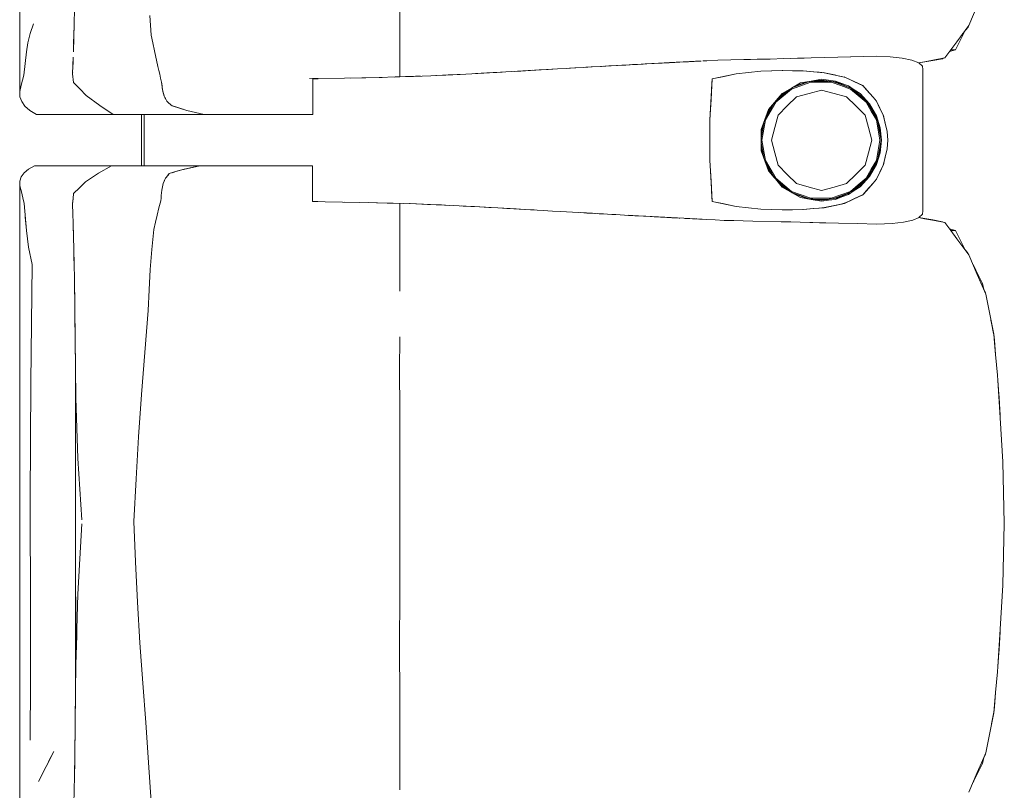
# Model space of a CAD drawing. Header units: millimetres. Extents: x -261 to 187, y -214 to 106.
# Tile 912 of 1056: x -202.328 to -201.556, y 14.721 to 15.326. Entities that reach past the tile are written whole.
import ezdxf

# ---------------------------------------------------------------- set-up
doc = ezdxf.new("R2010")
doc.units = ezdxf.units.MM
doc.header["$LTSCALE"] = 0.005
doc.header["$MEASUREMENT"] = 0
doc.layers.add('IFC-Elemento de mobília-Contorno', color=9, linetype='Continuous', lineweight=5)
doc.layers.add('IFC-Laje-Contorno', color=9, linetype='Continuous', lineweight=5)

msp = doc.modelspace()

# ---------------------------------------------------------------- linework, layer by layer
at = {"layer": 'IFC-Elemento de mobília-Contorno', "lineweight": 5}
for p, q in [((-202.32816, 15.43679), (-202.32808, 15.26916)), ((-202.03031, 15.36476), (-202.0303, 15.32285)), ((-201.58414, 15.32097), (-201.57752, 15.33635)), ((-202.28544, 15.32261), (-202.28526, 15.33352)), ((-202.22615, 15.32882), (-202.22521, 15.3135)), ((-202.31984, 15.31474), (-202.31734, 15.32223)), ((-202.28575, 15.31147), (-202.28544, 15.32261)), ((-202.0303, 15.28077), (-202.0303, 15.32285)), ((-201.59362, 15.30829), (-201.58414, 15.32097)), ((-202.32172, 15.30742), (-202.31984, 15.31474)), ((-202.28589, 15.30612), (-202.28561, 15.31497)), ((-202.28561, 15.31497), (-202.28551, 15.32005)), ((-202.22521, 15.3135), (-202.22388, 15.30734)), ((-201.59125, 15.31146), (-201.58888, 15.31463)), ((-201.58928, 15.31237), (-201.58664, 15.31755)), ((-201.58889, 15.31462), (-201.58888, 15.31463)), ((-201.58679, 15.31725), (-201.58474, 15.31981)), ((-201.58664, 15.31755), (-201.58652, 15.31778)), ((-201.58474, 15.31981), (-201.58436, 15.32067)), ((-202.32289, 15.30031), (-202.32172, 15.30742)), ((-202.28605, 15.30032), (-202.28575, 15.31147)), ((-202.22388, 15.30734), (-202.22255, 15.30117)), ((-201.6031, 15.29562), (-201.59362, 15.30829)), ((-201.60073, 15.29879), (-201.59362, 15.30829)), ((-201.59455, 15.302), (-201.59191, 15.30719)), ((-201.59362, 15.30829), (-201.59125, 15.31146)), ((-201.59191, 15.30719), (-201.58928, 15.31237)), ((-202.32392, 15.29121), (-202.32289, 15.30031)), ((-202.22255, 15.30117), (-202.21988, 15.28884)), ((-201.60073, 15.29879), (-201.59836, 15.30196)), ((-201.59933, 15.30066), (-201.59455, 15.302)), ((-201.59836, 15.30196), (-201.59455, 15.302)), ((-202.32495, 15.28211), (-202.32392, 15.29121)), ((-202.28665, 15.28433), (-202.28635, 15.29233)), ((-202.28644, 15.28958), (-202.28622, 15.29606)), ((-202.28635, 15.29233), (-202.28629, 15.29378)), ((-201.85626, 15.28984), (-201.85294, 15.29003)), ((-201.85294, 15.29003), (-201.84955, 15.29021)), ((-201.85044, 15.29017), (-201.84974, 15.2902)), ((-201.85027, 15.29018), (-201.84974, 15.2902)), ((-201.84974, 15.2902), (-201.8477, 15.29032)), ((-201.84955, 15.29021), (-201.84617, 15.2904)), ((-201.84955, 15.29021), (-201.8477, 15.29032)), ((-201.8477, 15.29032), (-201.84563, 15.29043)), ((-201.84617, 15.2904), (-201.84109, 15.29067)), ((-201.84563, 15.29043), (-201.84398, 15.29051)), ((-201.84109, 15.29067), (-201.82754, 15.29141)), ((-201.84109, 15.29067), (-201.83939, 15.29076)), ((-201.83939, 15.29076), (-201.8377, 15.29086)), ((-201.83787, 15.29085), (-201.83262, 15.29113)), ((-201.8377, 15.29086), (-201.83093, 15.29122)), ((-201.83262, 15.29113), (-201.83093, 15.29122)), ((-201.82754, 15.29141), (-201.82585, 15.2915)), ((-201.82585, 15.2915), (-201.82448, 15.29157)), ((-201.82448, 15.29157), (-201.82037, 15.29179)), ((-201.82448, 15.29157), (-201.82311, 15.29164)), ((-201.82311, 15.29164), (-201.82037, 15.29179)), ((-201.82107, 15.29175), (-201.82075, 15.29177)), ((-201.82105, 15.29176), (-201.82075, 15.29177)), ((-201.82102, 15.29176), (-201.82075, 15.29177)), ((-201.82101, 15.29176), (-201.82075, 15.29177)), ((-201.82075, 15.29177), (-201.8166, 15.29199)), ((-201.82075, 15.29177), (-201.82015, 15.2918)), ((-201.82037, 15.29179), (-201.819, 15.29186)), ((-201.819, 15.29186), (-201.81762, 15.29194)), ((-201.81867, 15.29188), (-201.8166, 15.29199)), ((-201.81867, 15.29188), (-201.81764, 15.29194)), ((-201.81762, 15.29194), (-201.81625, 15.29201)), ((-201.8166, 15.29199), (-201.81453, 15.2921)), ((-201.8166, 15.29199), (-201.81488, 15.29208)), ((-201.81625, 15.29201), (-201.81351, 15.29215)), ((-201.81488, 15.29208), (-201.81351, 15.29215)), ((-201.81453, 15.2921), (-201.81246, 15.29221)), ((-201.81351, 15.29215), (-201.81214, 15.29223)), ((-201.81349, 15.29216), (-201.81246, 15.29221)), ((-201.81246, 15.29221), (-201.81077, 15.2923)), ((-201.81214, 15.29223), (-201.81077, 15.2923)), ((-201.81077, 15.2923), (-201.80803, 15.29245)), ((-201.80803, 15.29245), (-201.80529, 15.29259)), ((-201.80803, 15.29245), (-201.80734, 15.29248)), ((-201.80734, 15.29248), (-201.80665, 15.29251)), ((-201.80529, 15.29259), (-201.8046, 15.29263)), ((-201.8046, 15.29263), (-201.80391, 15.29266)), ((-201.80391, 15.29266), (-201.80301, 15.29271)), ((-201.80301, 15.29271), (-201.80121, 15.2928)), ((-201.80121, 15.2928), (-201.79941, 15.2929)), ((-201.79941, 15.2929), (-201.79761, 15.29298)), ((-201.79851, 15.29294), (-201.79671, 15.29303)), ((-201.79851, 15.29294), (-201.79761, 15.29298)), ((-201.79761, 15.29298), (-201.79671, 15.29303)), ((-201.79671, 15.29303), (-201.79581, 15.29308)), ((-201.79581, 15.29308), (-201.79536, 15.2931)), ((-201.79536, 15.2931), (-201.79401, 15.29317)), ((-201.79536, 15.2931), (-201.79491, 15.29313)), ((-201.79491, 15.29313), (-201.79401, 15.29317)), ((-201.79491, 15.29313), (-201.79446, 15.29315)), ((-201.79446, 15.29315), (-201.79401, 15.29317)), ((-201.79266, 15.29324), (-201.79176, 15.29329)), ((-201.79221, 15.29326), (-201.79131, 15.29331)), ((-201.79221, 15.29326), (-201.79176, 15.29329)), ((-201.79131, 15.29331), (-201.79086, 15.29334)), ((-201.79086, 15.29334), (-201.78997, 15.29338)), ((-201.79042, 15.29336), (-201.78952, 15.2934)), ((-201.79042, 15.29336), (-201.78997, 15.29338)), ((-201.78952, 15.2934), (-201.78089, 15.29385)), ((-201.78089, 15.29385), (-201.77067, 15.29407)), ((-201.77067, 15.29407), (-201.76044, 15.2943)), ((-201.76044, 15.2943), (-201.73999, 15.29475)), ((-201.76044, 15.2943), (-201.7451, 15.29464)), ((-201.76044, 15.2943), (-201.75533, 15.29441)), ((-201.75533, 15.29441), (-201.7451, 15.29464)), ((-201.75533, 15.29441), (-201.75021, 15.29452)), ((-201.75021, 15.29452), (-201.7451, 15.29464)), ((-201.7451, 15.29464), (-201.73999, 15.29475)), ((-201.73999, 15.29475), (-201.72925, 15.29505)), ((-201.72925, 15.29505), (-201.71316, 15.29549)), ((-201.72389, 15.29519), (-201.71316, 15.29549)), ((-201.72389, 15.29519), (-201.71852, 15.29535)), ((-201.71852, 15.29535), (-201.70779, 15.29565)), ((-201.70779, 15.29565), (-201.69706, 15.29594)), ((-201.69706, 15.29594), (-201.68694, 15.29617)), ((-201.68694, 15.29617), (-201.65656, 15.29685)), ((-201.67681, 15.29639), (-201.65656, 15.29685)), ((-201.67681, 15.29639), (-201.66669, 15.29662)), ((-201.66669, 15.29662), (-201.65656, 15.29685)), ((-201.65656, 15.29685), (-201.64575, 15.29649)), ((-201.64575, 15.29649), (-201.63632, 15.29552)), ((-201.63632, 15.29552), (-201.62876, 15.29391)), ((-201.62876, 15.29391), (-201.62343, 15.29174)), ((-201.62343, 15.29173), (-201.6188, 15.29262)), ((-201.62343, 15.29174), (-201.62053, 15.28916)), ((-201.62335, 15.29166), (-201.62033, 15.2922)), ((-201.62033, 15.2922), (-201.60467, 15.29499)), ((-201.62033, 15.2922), (-201.6125, 15.2936)), ((-201.6188, 15.29262), (-201.61095, 15.29412)), ((-201.6125, 15.2936), (-201.60467, 15.29499)), ((-201.61095, 15.29412), (-201.6031, 15.29562)), ((-201.60467, 15.29499), (-201.60437, 15.29538)), ((-201.60467, 15.29499), (-201.60435, 15.29538)), ((-201.60467, 15.29499), (-201.60435, 15.29538)), ((-201.60467, 15.29499), (-201.60435, 15.29538)), ((-202.28666, 15.2831), (-202.28644, 15.28958)), ((-202.28666, 15.2831), (-202.28609, 15.27638)), ((-202.28665, 15.28433), (-202.28663, 15.28405)), ((-202.21988, 15.28884), (-202.21915, 15.2858)), ((-202.21915, 15.2858), (-202.21842, 15.28277)), ((-202.21842, 15.28277), (-202.21768, 15.27974)), ((-202.00589, 15.28165), (-201.99233, 15.28223)), ((-202.00192, 15.28181), (-201.98299, 15.28271)), ((-202.00192, 15.28181), (-201.99409, 15.28219)), ((-201.99409, 15.28219), (-201.983, 15.28271)), ((-201.99233, 15.28223), (-201.97835, 15.28295)), ((-201.97835, 15.28295), (-201.96438, 15.28368)), ((-201.97085, 15.28334), (-201.9621, 15.28383)), ((-201.96438, 15.28368), (-201.9426, 15.28491)), ((-201.9621, 15.28383), (-201.9541, 15.28427)), ((-201.95712, 15.28409), (-201.94986, 15.2845)), ((-201.9541, 15.28427), (-201.94986, 15.2845)), ((-201.9426, 15.28491), (-201.93534, 15.28532)), ((-201.9426, 15.28491), (-201.93787, 15.28518)), ((-201.94013, 15.28505), (-201.91527, 15.28649)), ((-201.93787, 15.28518), (-201.92963, 15.28566)), ((-201.93534, 15.28532), (-201.92817, 15.28574)), ((-201.92963, 15.28566), (-201.92607, 15.28587)), ((-201.92817, 15.28574), (-201.90667, 15.28699)), ((-201.92817, 15.28574), (-201.921, 15.28616)), ((-201.921, 15.28616), (-201.91384, 15.28658)), ((-201.91384, 15.28658), (-201.90667, 15.28699)), ((-201.90667, 15.28699), (-201.89989, 15.28738)), ((-201.89989, 15.28738), (-201.89311, 15.28776)), ((-201.89731, 15.28752), (-201.89234, 15.28781)), ((-201.8965, 15.28757), (-201.8926, 15.28779)), ((-201.89311, 15.28776), (-201.88633, 15.28816)), ((-201.8926, 15.28779), (-201.89241, 15.2878)), ((-201.88633, 15.28816), (-201.87955, 15.28854)), ((-201.88633, 15.28816), (-201.88438, 15.28827)), ((-201.88438, 15.28827), (-201.88027, 15.2885)), ((-201.88027, 15.2885), (-201.87213, 15.28896)), ((-201.87955, 15.28854), (-201.8729, 15.28891)), ((-201.8729, 15.28891), (-201.85626, 15.28984)), ((-201.8729, 15.28891), (-201.86625, 15.28929)), ((-201.87213, 15.28896), (-201.8652, 15.28934)), ((-201.87213, 15.28896), (-201.86957, 15.2891)), ((-201.87213, 15.28896), (-201.87028, 15.28906)), ((-201.86625, 15.28929), (-201.85959, 15.28966)), ((-201.85959, 15.28966), (-201.85626, 15.28984)), ((-201.78528, 15.27907), (-201.76646, 15.28314)), ((-201.77587, 15.2811), (-201.76646, 15.28314)), ((-201.76646, 15.28314), (-201.74716, 15.28519)), ((-201.76646, 15.28314), (-201.75681, 15.28416)), ((-201.75681, 15.28416), (-201.74716, 15.28519)), ((-201.74716, 15.28519), (-201.73007, 15.28574)), ((-201.74716, 15.28519), (-201.73875, 15.28546)), ((-201.73875, 15.28546), (-201.73034, 15.28573)), ((-201.73038, 15.28573), (-201.72228, 15.2856)), ((-201.73034, 15.28573), (-201.73028, 15.28573)), ((-201.73007, 15.28574), (-201.71414, 15.28546)), ((-201.72228, 15.2856), (-201.71422, 15.28546)), ((-201.71422, 15.28546), (-201.70593, 15.28473)), ((-201.71414, 15.28546), (-201.70576, 15.28471)), ((-201.70593, 15.28473), (-201.69764, 15.28399)), ((-201.70576, 15.28471), (-201.70157, 15.28433)), ((-201.70157, 15.28433), (-201.69738, 15.28395)), ((-201.69818, 15.28404), (-201.69738, 15.28395)), ((-201.69764, 15.28399), (-201.68166, 15.2806)), ((-201.69738, 15.28395), (-201.69341, 15.2831)), ((-201.69341, 15.2831), (-201.6894, 15.28224)), ((-201.68944, 15.28225), (-201.68547, 15.2814)), ((-201.62053, 15.28916), (-201.62014, 15.2864)), ((-201.62016, 15.17581), (-201.62014, 15.2864)), ((-202.32703, 15.27425), (-202.32599, 15.27818)), ((-202.32599, 15.27818), (-202.32495, 15.28211)), ((-202.28609, 15.27638), (-202.28104, 15.27125)), ((-202.21768, 15.27974), (-202.21695, 15.2767)), ((-202.21695, 15.2767), (-202.21678, 15.27521)), ((-202.21695, 15.2767), (-202.21628, 15.27073)), ((-202.21678, 15.27521), (-202.21661, 15.27371)), ((-202.21678, 15.27521), (-202.21645, 15.27222)), ((-202.10094, 15.27936), (-202.0735, 15.27977)), ((-202.09849, 15.27916), (-202.09631, 15.27916)), ((-202.09849, 15.26436), (-202.09849, 15.27916)), ((-202.09631, 15.27916), (-202.09432, 15.27916)), ((-202.07362, 15.27976), (-202.05998, 15.28002)), ((-202.06885, 15.27985), (-202.05688, 15.28009)), ((-202.05998, 15.28002), (-202.04645, 15.28028)), ((-202.05688, 15.28009), (-202.04391, 15.28035)), ((-202.04645, 15.28028), (-202.03295, 15.28068)), ((-202.03444, 15.28063), (-202.02568, 15.28092)), ((-202.03379, 15.28065), (-202.03349, 15.28066)), ((-202.03349, 15.28066), (-202.02568, 15.28092)), ((-202.03295, 15.28068), (-202.01946, 15.28108)), ((-202.02568, 15.28092), (-202.01788, 15.28118)), ((-202.01946, 15.28108), (-202.00589, 15.28165)), ((-202.01788, 15.28118), (-202.01411, 15.2813)), ((-201.78714, 15.24709), (-201.78528, 15.27907)), ((-201.78621, 15.26308), (-201.78528, 15.27907)), ((-201.78575, 15.27107), (-201.78528, 15.27907)), ((-201.78528, 15.27907), (-201.77587, 15.2811)), ((-201.72323, 15.27194), (-201.716, 15.27608)), ((-201.72317, 15.27117), (-201.70808, 15.27664)), ((-201.7228, 15.27217), (-201.70924, 15.27709)), ((-201.72115, 15.27313), (-201.71096, 15.2769)), ((-201.716, 15.27608), (-201.7078, 15.27746)), ((-201.71096, 15.2769), (-201.69961, 15.27818)), ((-201.70808, 15.27664), (-201.69206, 15.27664)), ((-201.7078, 15.27746), (-201.69961, 15.27884)), ((-201.70599, 15.27746), (-201.69453, 15.27746)), ((-201.69961, 15.27884), (-201.69417, 15.27816)), ((-201.69961, 15.27818), (-201.68751, 15.27646)), ((-201.69417, 15.27816), (-201.68874, 15.27747)), ((-201.69206, 15.27664), (-201.68452, 15.2739)), ((-201.69026, 15.27685), (-201.68425, 15.27467)), ((-201.68874, 15.27747), (-201.68362, 15.27556)), ((-201.68751, 15.27646), (-201.67626, 15.2717)), ((-201.68547, 15.2814), (-201.6815, 15.28055)), ((-201.68425, 15.27467), (-201.67733, 15.27215)), ((-201.68362, 15.27556), (-201.67849, 15.27365)), ((-201.68196, 15.28066), (-201.6815, 15.28055)), ((-201.68166, 15.2806), (-201.67444, 15.27726)), ((-201.6815, 15.28055), (-201.67785, 15.27884)), ((-201.67785, 15.27884), (-201.67421, 15.27713)), ((-201.67444, 15.27726), (-201.66722, 15.27391)), ((-201.67421, 15.27713), (-201.66693, 15.27371)), ((-202.32808, 15.26916), (-202.32703, 15.27425)), ((-202.32808, 15.26916), (-202.32794, 15.26506)), ((-202.28104, 15.27125), (-202.27599, 15.26612)), ((-202.21661, 15.27371), (-202.21645, 15.27222)), ((-202.21645, 15.27222), (-202.21628, 15.27073)), ((-202.21628, 15.27073), (-202.21594, 15.26947)), ((-202.21628, 15.27073), (-202.2156, 15.26821)), ((-202.21594, 15.26947), (-202.21526, 15.26696)), ((-202.2156, 15.26821), (-202.21492, 15.2657)), ((-202.21526, 15.26696), (-202.21492, 15.2657)), ((-201.78621, 15.26308), (-201.78575, 15.27107)), ((-201.74122, 15.25508), (-201.73047, 15.26781)), ((-201.73548, 15.26087), (-201.72317, 15.27117)), ((-201.73441, 15.26284), (-201.7252, 15.27054)), ((-201.73113, 15.2665), (-201.72266, 15.27227)), ((-201.73047, 15.26781), (-201.72323, 15.27194)), ((-201.71928, 15.26515), (-201.70944, 15.26778)), ((-201.70944, 15.26778), (-201.69961, 15.27042)), ((-201.69961, 15.27042), (-201.68977, 15.26778)), ((-201.68977, 15.26778), (-201.67993, 15.26515)), ((-201.68452, 15.2739), (-201.67699, 15.27117)), ((-201.67849, 15.27365), (-201.67395, 15.27062)), ((-201.67699, 15.27117), (-201.67082, 15.26601)), ((-201.67648, 15.2718), (-201.67031, 15.26663)), ((-201.67626, 15.2717), (-201.66661, 15.26421)), ((-201.67395, 15.27062), (-201.6694, 15.26759)), ((-201.6694, 15.26759), (-201.66196, 15.25963)), ((-201.66758, 15.27408), (-201.66715, 15.27384)), ((-201.66722, 15.27391), (-201.66189, 15.26781)), ((-201.66722, 15.27391), (-201.66456, 15.27086)), ((-201.66693, 15.27371), (-201.66434, 15.2707)), ((-201.66434, 15.2707), (-201.65916, 15.26471)), ((-201.66434, 15.2707), (-201.66175, 15.26771)), ((-201.66189, 15.26781), (-201.65923, 15.26476)), ((-202.32794, 15.26506), (-202.32656, 15.26134)), ((-202.32656, 15.26134), (-202.32407, 15.25778)), ((-202.27599, 15.26612), (-202.26545, 15.25827)), ((-202.21492, 15.2657), (-202.21443, 15.26467)), ((-202.21443, 15.26467), (-202.21394, 15.26365)), ((-202.21443, 15.26467), (-202.21345, 15.26262)), ((-202.21345, 15.26262), (-202.21296, 15.26159)), ((-202.21296, 15.26159), (-202.21185, 15.26069)), ((-202.21185, 15.26069), (-202.20964, 15.2589)), ((-202.09849, 15.25111), (-202.09849, 15.26436)), ((-201.78667, 15.25508), (-201.78621, 15.26308)), ((-201.74366, 15.2484), (-201.73692, 15.26004)), ((-201.74355, 15.24694), (-201.73548, 15.26087)), ((-201.73875, 15.25799), (-201.73113, 15.2665)), ((-201.72648, 15.25795), (-201.71928, 15.26515)), ((-201.67993, 15.26515), (-201.67273, 15.25795)), ((-201.67082, 15.26601), (-201.66467, 15.26085)), ((-201.67031, 15.26663), (-201.66521, 15.26236)), ((-201.66661, 15.26421), (-201.65922, 15.25448)), ((-201.66467, 15.26085), (-201.66064, 15.25389)), ((-201.66269, 15.25905), (-201.65994, 15.2543)), ((-201.66196, 15.25963), (-201.65656, 15.25023)), ((-201.65923, 15.26476), (-201.65656, 15.2617)), ((-201.65916, 15.26471), (-201.65656, 15.2617)), ((-201.65656, 15.2617), (-201.65521, 15.25888)), ((-201.65656, 15.2617), (-201.65526, 15.25901)), ((-201.65526, 15.25901), (-201.65396, 15.25632)), ((-202.32407, 15.25778), (-202.32024, 15.25439)), ((-202.32024, 15.25439), (-202.31758, 15.25275)), ((-202.31758, 15.25275), (-202.31492, 15.25111)), ((-202.26545, 15.25827), (-202.25495, 15.25111)), ((-202.20964, 15.2589), (-202.20853, 15.258)), ((-202.20853, 15.258), (-202.19713, 15.25448)), ((-202.20853, 15.258), (-202.20568, 15.25712)), ((-202.20568, 15.25712), (-202.19713, 15.25448)), ((-202.20283, 15.25624), (-202.19713, 15.25448)), ((-202.20283, 15.25624), (-202.19998, 15.25536)), ((-202.19713, 15.25448), (-202.19375, 15.25364)), ((-202.19375, 15.25364), (-202.18361, 15.25111)), ((-202.19375, 15.25364), (-202.18699, 15.25195)), ((-202.18699, 15.25195), (-202.18361, 15.25111)), ((-201.78714, 15.24709), (-201.78667, 15.25508)), ((-201.74694, 15.23941), (-201.74122, 15.25508)), ((-201.74329, 15.24939), (-201.73873, 15.25803)), ((-201.73368, 15.25075), (-201.72648, 15.25795)), ((-201.67273, 15.25795), (-201.66553, 15.25075)), ((-201.66064, 15.25389), (-201.65661, 15.24693)), ((-201.65994, 15.2543), (-201.65718, 15.24952)), ((-201.65922, 15.25448), (-201.65457, 15.24319)), ((-201.65521, 15.25888), (-201.65386, 15.25605)), ((-201.65396, 15.25632), (-201.65265, 15.25363)), ((-201.65386, 15.25605), (-201.65251, 15.25323)), ((-201.65265, 15.25363), (-201.65135, 15.25094)), ((-201.65251, 15.25323), (-201.65116, 15.25041)), ((-202.31492, 15.25111), (-202.25495, 15.25111)), ((-202.25495, 15.25111), (-202.21367, 15.25111)), ((-202.23072, 15.21104), (-202.23072, 15.25111)), ((-202.21367, 15.25111), (-202.18361, 15.25111)), ((-202.18361, 15.25111), (-202.18163, 15.25111)), ((-202.18163, 15.25111), (-202.17968, 15.25111)), ((-202.17968, 15.25111), (-202.17774, 15.25111)), ((-202.17774, 15.25111), (-202.17582, 15.25111)), ((-202.17582, 15.25111), (-202.17391, 15.25111)), ((-202.17391, 15.25111), (-202.17199, 15.25111)), ((-202.17199, 15.25111), (-202.17006, 15.25111)), ((-202.17006, 15.25111), (-202.1681, 15.25111)), ((-202.1681, 15.25111), (-202.16613, 15.25111)), ((-202.16613, 15.25111), (-202.16412, 15.25111)), ((-202.16412, 15.25111), (-202.16206, 15.25111)), ((-202.16206, 15.25111), (-202.15995, 15.25111)), ((-202.15995, 15.25111), (-202.15779, 15.25111)), ((-202.15779, 15.25111), (-202.15561, 15.25111)), ((-202.15561, 15.25111), (-202.15341, 15.25111)), ((-202.15341, 15.25111), (-202.15123, 15.25111)), ((-202.15123, 15.25111), (-202.14907, 15.25111)), ((-202.14907, 15.25111), (-202.14697, 15.25111)), ((-202.14697, 15.25111), (-202.14494, 15.25111)), ((-202.14494, 15.25111), (-202.143, 15.25111)), ((-202.143, 15.25111), (-202.14117, 15.25111)), ((-202.14117, 15.25111), (-202.13944, 15.25111)), ((-202.13944, 15.25111), (-202.13778, 15.25111)), ((-202.13778, 15.25111), (-202.13615, 15.25111)), ((-202.13615, 15.25111), (-202.13453, 15.25111)), ((-202.13453, 15.25111), (-202.13288, 15.25111)), ((-202.13288, 15.25111), (-202.13116, 15.25111)), ((-202.13116, 15.25111), (-202.12935, 15.25111)), ((-202.12935, 15.25111), (-202.1274, 15.25111)), ((-202.1274, 15.25111), (-202.12533, 15.25111)), ((-202.12533, 15.25111), (-202.12315, 15.25111)), ((-202.12315, 15.25111), (-202.12086, 15.25111)), ((-202.12086, 15.25111), (-202.11848, 15.25111)), ((-202.11848, 15.25111), (-202.11603, 15.25111)), ((-202.11603, 15.25111), (-202.11352, 15.25111)), ((-202.11352, 15.25111), (-202.11096, 15.25111)), ((-202.11096, 15.25111), (-202.10838, 15.25111)), ((-202.10838, 15.25111), (-202.1058, 15.25111)), ((-202.1058, 15.25111), (-202.10327, 15.25111)), ((-202.10327, 15.25111), (-202.10082, 15.25111)), ((-202.10082, 15.25111), (-202.09849, 15.25111)), ((-201.78714, 15.23107), (-201.78714, 15.24709)), ((-201.74685, 15.23303), (-201.74457, 15.24589)), ((-201.74685, 15.23679), (-201.74462, 15.24576)), ((-201.74635, 15.23107), (-201.74355, 15.24694)), ((-201.73632, 15.24091), (-201.73368, 15.25075)), ((-201.66553, 15.25075), (-201.66289, 15.24091)), ((-201.65661, 15.24693), (-201.65521, 15.239)), ((-201.65656, 15.25023), (-201.65363, 15.24086)), ((-201.65555, 15.24557), (-201.65442, 15.23915)), ((-201.65135, 15.25094), (-201.64818, 15.23796)), ((-201.65116, 15.25041), (-201.64967, 15.24418)), ((-201.64993, 15.24513), (-201.64967, 15.24418)), ((-201.64976, 15.24445), (-201.64975, 15.2444)), ((-201.64976, 15.24445), (-201.64897, 15.24121)), ((-201.64972, 15.24438), (-201.64924, 15.24236)), ((-201.64967, 15.24418), (-201.64818, 15.23796)), ((-201.78714, 15.22307), (-201.78714, 15.23908)), ((-201.74694, 15.23941), (-201.74694, 15.22273)), ((-201.74685, 15.22536), (-201.74685, 15.23679)), ((-201.73896, 15.23107), (-201.73632, 15.24091)), ((-201.66289, 15.24091), (-201.66026, 15.23107)), ((-201.65521, 15.239), (-201.65381, 15.23107)), ((-201.65457, 15.24319), (-201.65299, 15.23107)), ((-201.65442, 15.23915), (-201.65299, 15.23107)), ((-201.65363, 15.24086), (-201.65264, 15.23106)), ((-201.64924, 15.24236), (-201.64818, 15.23796)), ((-201.64897, 15.24121), (-201.64818, 15.23796)), ((-201.64818, 15.23796), (-201.64761, 15.23106)), ((-201.78714, 15.21506), (-201.78714, 15.23107)), ((-201.74685, 15.22912), (-201.74457, 15.21624)), ((-201.74635, 15.23107), (-201.74355, 15.21521)), ((-201.73896, 15.23107), (-201.73632, 15.22124)), ((-201.66289, 15.22124), (-201.66026, 15.23107)), ((-201.65521, 15.22314), (-201.65381, 15.23107)), ((-201.65457, 15.21896), (-201.65299, 15.23107)), ((-201.65404, 15.2251), (-201.65299, 15.23107)), ((-201.65363, 15.22127), (-201.65264, 15.23106)), ((-201.64818, 15.22419), (-201.64761, 15.23106)), ((-201.74694, 15.22273), (-201.74122, 15.20706)), ((-201.74685, 15.22536), (-201.74462, 15.21637)), ((-201.73632, 15.22124), (-201.73368, 15.2114)), ((-201.66553, 15.2114), (-201.66289, 15.22124)), ((-201.65661, 15.21521), (-201.65521, 15.22314)), ((-201.65656, 15.21192), (-201.65363, 15.22127)), ((-201.65555, 15.21657), (-201.65404, 15.2251)), ((-201.65135, 15.21121), (-201.64818, 15.22419)), ((-201.64976, 15.2177), (-201.64897, 15.22094)), ((-201.64967, 15.21796), (-201.64818, 15.22419)), ((-201.64924, 15.21979), (-201.64818, 15.22419)), ((-201.64897, 15.22094), (-201.64818, 15.22419)), ((-201.78714, 15.21506), (-201.78667, 15.20706)), ((-201.74366, 15.21376), (-201.73692, 15.20211)), ((-201.74355, 15.21521), (-201.73548, 15.20128)), ((-201.74329, 15.21275), (-201.73875, 15.20416)), ((-201.66064, 15.20826), (-201.65661, 15.21521)), ((-201.65922, 15.20766), (-201.65457, 15.21896)), ((-201.65116, 15.21174), (-201.64967, 15.21796)), ((-201.64993, 15.21701), (-201.64967, 15.21796)), ((-201.64976, 15.2177), (-201.64975, 15.21774)), ((-201.64972, 15.21778), (-201.64924, 15.21979)), ((-202.32693, 15.20234), (-202.32474, 15.20538)), ((-202.32474, 15.20538), (-202.32134, 15.20825)), ((-202.32134, 15.20825), (-202.31648, 15.21104)), ((-202.31648, 15.21104), (-202.25622, 15.21104)), ((-202.27648, 15.19843), (-202.26633, 15.2051)), ((-202.26633, 15.2051), (-202.25622, 15.21104)), ((-202.25622, 15.21104), (-202.18707, 15.21104)), ((-202.24097, 15.21104), (-202.23072, 15.21104)), ((-202.21088, 15.20486), (-202.2021, 15.2077)), ((-202.21088, 15.20486), (-202.2043, 15.20699)), ((-202.20868, 15.20557), (-202.2043, 15.20699)), ((-202.2043, 15.20699), (-202.2021, 15.2077)), ((-202.2021, 15.2077), (-202.18707, 15.21104)), ((-202.2021, 15.2077), (-202.19459, 15.20937)), ((-202.2021, 15.2077), (-202.19835, 15.20854)), ((-202.19459, 15.20937), (-202.18707, 15.21104)), ((-202.19459, 15.20937), (-202.19083, 15.2102)), ((-202.19083, 15.2102), (-202.18707, 15.21104)), ((-202.18876, 15.21104), (-202.18576, 15.21104)), ((-202.18707, 15.21104), (-202.1851, 15.21104)), ((-202.18576, 15.21104), (-202.18294, 15.21104)), ((-202.1851, 15.21104), (-202.18312, 15.21104)), ((-202.18312, 15.21104), (-202.18116, 15.21104)), ((-202.18116, 15.21104), (-202.17923, 15.21104)), ((-202.17923, 15.21104), (-202.17731, 15.21104)), ((-202.17731, 15.21104), (-202.1754, 15.21104)), ((-202.1754, 15.21104), (-202.1735, 15.21104)), ((-202.1735, 15.21104), (-202.17159, 15.21104)), ((-202.17159, 15.21104), (-202.16967, 15.21104)), ((-202.16967, 15.21104), (-202.16773, 15.21104)), ((-202.16773, 15.21104), (-202.16576, 15.21104)), ((-202.16576, 15.21104), (-202.16376, 15.21104)), ((-202.16376, 15.21104), (-202.16171, 15.21104)), ((-202.16171, 15.21104), (-202.15961, 15.21104)), ((-202.15961, 15.21104), (-202.15746, 15.21104)), ((-202.15746, 15.21104), (-202.15529, 15.21104)), ((-202.15529, 15.21104), (-202.15311, 15.21104)), ((-202.15311, 15.21104), (-202.15094, 15.21104)), ((-202.15094, 15.21104), (-202.14881, 15.21104)), ((-202.14881, 15.21104), (-202.14673, 15.21104)), ((-202.14673, 15.21104), (-202.14472, 15.21104)), ((-202.14472, 15.21104), (-202.14281, 15.21104)), ((-202.14281, 15.21104), (-202.141, 15.21104)), ((-202.141, 15.21104), (-202.13929, 15.21104)), ((-202.13929, 15.21104), (-202.13764, 15.21104)), ((-202.13764, 15.21104), (-202.13603, 15.21104)), ((-202.13603, 15.21104), (-202.13442, 15.21104)), ((-202.13442, 15.21104), (-202.13278, 15.21104)), ((-202.13278, 15.21104), (-202.13107, 15.21104)), ((-202.13107, 15.21104), (-202.12926, 15.21104)), ((-202.12926, 15.21104), (-202.12733, 15.21104)), ((-202.12733, 15.21104), (-202.12527, 15.21104)), ((-202.12527, 15.21104), (-202.1231, 15.21104)), ((-202.1231, 15.21104), (-202.12082, 15.21104)), ((-202.12082, 15.21104), (-202.11846, 15.21104)), ((-202.11846, 15.21104), (-202.11603, 15.21104)), ((-202.11603, 15.21104), (-202.11354, 15.21104)), ((-202.11354, 15.21104), (-202.111, 15.21104)), ((-202.111, 15.21104), (-202.10844, 15.21104)), ((-202.10844, 15.21104), (-202.10588, 15.21104)), ((-202.10588, 15.21104), (-202.10336, 15.21104)), ((-202.10336, 15.21104), (-202.10092, 15.21104)), ((-202.10092, 15.21104), (-202.0986, 15.21104)), ((-202.0986, 15.19778), (-202.0986, 15.21104)), ((-201.78667, 15.20706), (-201.78621, 15.19906)), ((-201.78667, 15.20706), (-201.78528, 15.18308)), ((-201.74122, 15.20706), (-201.73583, 15.20069)), ((-201.73368, 15.2114), (-201.72648, 15.2042)), ((-201.67273, 15.2042), (-201.66553, 15.2114)), ((-201.66661, 15.19794), (-201.65922, 15.20766)), ((-201.66467, 15.2013), (-201.66064, 15.20826)), ((-201.6627, 15.20309), (-201.65994, 15.20785)), ((-201.66196, 15.20252), (-201.65656, 15.21192)), ((-201.65994, 15.20785), (-201.65717, 15.21264)), ((-201.65656, 15.20044), (-201.65386, 15.20609)), ((-201.65526, 15.20313), (-201.65396, 15.20583)), ((-201.65521, 15.20327), (-201.65386, 15.20609)), ((-201.65396, 15.20583), (-201.65265, 15.20852)), ((-201.65386, 15.20609), (-201.65251, 15.20892)), ((-201.65265, 15.20852), (-201.65135, 15.21121)), ((-201.65251, 15.20892), (-201.65116, 15.21174)), ((-202.32818, 15.04558), (-202.32807, 15.19902)), ((-202.32807, 15.19902), (-202.32693, 15.20234)), ((-202.32807, 15.19902), (-202.32799, 15.19532)), ((-202.28129, 15.19381), (-202.27648, 15.19843)), ((-202.21561, 15.19723), (-202.21431, 15.2003)), ((-202.21561, 15.19723), (-202.21474, 15.19927)), ((-202.21561, 15.19723), (-202.21517, 15.19825)), ((-202.21517, 15.19825), (-202.21474, 15.19927)), ((-202.21431, 15.2003), (-202.21387, 15.20132)), ((-202.21387, 15.20132), (-202.21312, 15.20221)), ((-202.21312, 15.20221), (-202.21088, 15.20486)), ((-202.21312, 15.20221), (-202.21238, 15.20309)), ((-202.21238, 15.20309), (-202.21088, 15.20486)), ((-202.21238, 15.20309), (-202.21163, 15.20398)), ((-202.21163, 15.20398), (-202.21088, 15.20486)), ((-202.0986, 15.18298), (-202.0986, 15.19778)), ((-201.78621, 15.19906), (-201.78575, 15.19107)), ((-201.78621, 15.19906), (-201.78528, 15.18308)), ((-201.73875, 15.20416), (-201.73113, 15.19565)), ((-201.73583, 15.20069), (-201.73046, 15.19432)), ((-201.73548, 15.20128), (-201.72317, 15.19097)), ((-201.73441, 15.1993), (-201.7252, 15.19161)), ((-201.72648, 15.2042), (-201.71928, 15.197)), ((-201.67993, 15.197), (-201.67273, 15.2042)), ((-201.67626, 15.19044), (-201.66661, 15.19794)), ((-201.67082, 15.19614), (-201.66467, 15.2013)), ((-201.67031, 15.19551), (-201.66521, 15.19978)), ((-201.6694, 15.19455), (-201.66196, 15.20252)), ((-201.66456, 15.19129), (-201.65923, 15.19739)), ((-201.66434, 15.19144), (-201.65916, 15.19744)), ((-201.66175, 15.19444), (-201.65916, 15.19744)), ((-201.65923, 15.19739), (-201.65656, 15.20044)), ((-201.65916, 15.19744), (-201.65656, 15.20044)), ((-201.65656, 15.20044), (-201.65521, 15.20327)), ((-201.65656, 15.20044), (-201.65526, 15.20313)), ((-202.32799, 15.19532), (-202.32678, 15.19046)), ((-202.32678, 15.19046), (-202.32572, 15.18589)), ((-202.28609, 15.18918), (-202.28129, 15.19381)), ((-202.21715, 15.18771), (-202.21693, 15.18982)), ((-202.21693, 15.18982), (-202.21671, 15.19192)), ((-202.21671, 15.19192), (-202.21616, 15.19458)), ((-202.21671, 15.19192), (-202.21643, 15.19325)), ((-202.21643, 15.19325), (-202.21616, 15.19458)), ((-202.21616, 15.19458), (-202.21561, 15.19723)), ((-201.78575, 15.19107), (-201.78528, 15.18308)), ((-201.73113, 15.19565), (-201.72263, 15.18985)), ((-201.73046, 15.19432), (-201.71599, 15.18607)), ((-201.72317, 15.19097), (-201.70808, 15.1855)), ((-201.72289, 15.19), (-201.70924, 15.18505)), ((-201.71928, 15.197), (-201.70944, 15.19436)), ((-201.70944, 15.19436), (-201.69961, 15.19173)), ((-201.69961, 15.19173), (-201.68977, 15.19436)), ((-201.68977, 15.19436), (-201.67993, 15.197)), ((-201.68751, 15.18568), (-201.67626, 15.19044)), ((-201.68452, 15.18824), (-201.67699, 15.19098)), ((-201.68425, 15.18748), (-201.6774, 15.18996)), ((-201.67849, 15.18849), (-201.67395, 15.19152)), ((-201.67699, 15.19098), (-201.67082, 15.19614)), ((-201.67646, 15.19036), (-201.67031, 15.19551)), ((-201.67395, 15.19152), (-201.6694, 15.19455)), ((-201.66722, 15.18823), (-201.66456, 15.19129)), ((-201.66693, 15.18844), (-201.66434, 15.19144)), ((-201.66434, 15.19144), (-201.66175, 15.19444)), ((-202.32572, 15.18589), (-202.32465, 15.18132)), ((-202.28666, 15.18136), (-202.28637, 15.18527)), ((-202.28665, 15.1812), (-202.28637, 15.18519)), ((-202.28637, 15.18527), (-202.28609, 15.18918)), ((-202.28637, 15.18519), (-202.28609, 15.18918)), ((-202.21898, 15.17792), (-202.21759, 15.18351)), ((-202.21759, 15.18351), (-202.21737, 15.18562)), ((-202.21737, 15.18562), (-202.21715, 15.18771)), ((-202.0986, 15.18298), (-202.09641, 15.18298)), ((-202.0986, 15.18293), (-202.08882, 15.18278)), ((-202.09641, 15.18298), (-202.09442, 15.18298)), ((-202.08882, 15.18278), (-202.07523, 15.18259)), ((-202.07523, 15.18259), (-202.0619, 15.18234)), ((-202.07341, 15.18253), (-202.0619, 15.18234)), ((-202.0619, 15.18234), (-202.04858, 15.18209)), ((-202.05496, 15.18221), (-202.04017, 15.18182)), ((-202.04858, 15.18209), (-202.0353, 15.18171)), ((-201.78528, 15.18308), (-201.76651, 15.17902)), ((-201.78528, 15.18308), (-201.7759, 15.18105)), ((-201.72116, 15.18902), (-201.71096, 15.18524)), ((-201.71599, 15.18607), (-201.70777, 15.18469)), ((-201.71096, 15.18524), (-201.69961, 15.18397)), ((-201.70808, 15.1855), (-201.69206, 15.1855)), ((-201.7078, 15.18469), (-201.69961, 15.18331)), ((-201.70598, 15.18469), (-201.69456, 15.18469)), ((-201.69961, 15.18397), (-201.68751, 15.18568)), ((-201.69961, 15.18331), (-201.69417, 15.18399)), ((-201.69417, 15.18399), (-201.68874, 15.18468)), ((-201.69206, 15.1855), (-201.68452, 15.18824)), ((-201.69024, 15.1853), (-201.68425, 15.18748)), ((-201.68874, 15.18468), (-201.68362, 15.18658)), ((-201.68362, 15.18658), (-201.67849, 15.18849)), ((-201.68166, 15.18155), (-201.67444, 15.18489)), ((-201.6815, 15.1816), (-201.67785, 15.18331)), ((-201.67794, 15.18327), (-201.67421, 15.18502)), ((-201.67444, 15.18489), (-201.66722, 15.18823)), ((-201.67421, 15.18502), (-201.66693, 15.18844)), ((-201.66758, 15.18807), (-201.66715, 15.18831)), ((-202.32465, 15.18132), (-202.32289, 15.16037)), ((-202.28665, 15.1812), (-202.28642, 15.17317)), ((-202.22037, 15.17233), (-202.21898, 15.17792)), ((-202.04017, 15.18182), (-202.02756, 15.18148)), ((-202.0353, 15.18171), (-202.02203, 15.18133)), ((-202.0303, 15.18157), (-202.0303, 15.14872)), ((-202.02255, 15.18134), (-202.00612, 15.18064)), ((-202.02203, 15.18133), (-202.00862, 15.18077)), ((-202.00862, 15.18077), (-201.99522, 15.18021)), ((-202.00612, 15.18064), (-201.99757, 15.18027)), ((-201.99757, 15.18027), (-201.99116, 15.18)), ((-201.99522, 15.18021), (-201.98833, 15.17986)), ((-201.98833, 15.17986), (-201.97455, 15.17915)), ((-201.9816, 15.17952), (-201.97455, 15.17915)), ((-201.98046, 15.17945), (-201.98035, 15.17945)), ((-201.98035, 15.17945), (-201.97169, 15.17898)), ((-201.97455, 15.17915), (-201.96766, 15.1788)), ((-201.97169, 15.17898), (-201.96302, 15.17852)), ((-201.96766, 15.1788), (-201.96052, 15.17839)), ((-201.96302, 15.17852), (-201.95861, 15.17828)), ((-201.96052, 15.17839), (-201.95338, 15.17799)), ((-201.95338, 15.17799), (-201.9391, 15.17719)), ((-201.95338, 15.17799), (-201.94624, 15.17759)), ((-201.94624, 15.17759), (-201.9391, 15.17719)), ((-201.94497, 15.17751), (-201.9367, 15.17704)), ((-201.9391, 15.17719), (-201.93199, 15.17677)), ((-201.9367, 15.17704), (-201.92787, 15.17653)), ((-201.93199, 15.17677), (-201.91775, 15.17594)), ((-201.93199, 15.17677), (-201.92487, 15.17636)), ((-201.92787, 15.17653), (-201.9266, 15.17646)), ((-201.91775, 15.17594), (-201.91063, 15.17553)), ((-201.91063, 15.17553), (-201.90391, 15.17515)), ((-201.90391, 15.17515), (-201.89047, 15.17437)), ((-201.89047, 15.17437), (-201.88375, 15.17399)), ((-201.88845, 15.17426), (-201.88359, 15.17398)), ((-201.7759, 15.18105), (-201.76651, 15.17902)), ((-201.76651, 15.17902), (-201.74716, 15.17696)), ((-201.76651, 15.17902), (-201.75684, 15.17799)), ((-201.75684, 15.17799), (-201.74716, 15.17696)), ((-201.74716, 15.17696), (-201.73007, 15.17641)), ((-201.74716, 15.17696), (-201.73027, 15.17641)), ((-201.73038, 15.17641), (-201.72228, 15.17655)), ((-201.73034, 15.17641), (-201.73028, 15.17641)), ((-201.73007, 15.17641), (-201.71414, 15.17668)), ((-201.72228, 15.17655), (-201.71422, 15.17668)), ((-201.71422, 15.17668), (-201.70593, 15.17742)), ((-201.71414, 15.17668), (-201.70576, 15.17744)), ((-201.70593, 15.17742), (-201.69764, 15.17816)), ((-201.70576, 15.17744), (-201.70157, 15.17782)), ((-201.70157, 15.17782), (-201.69738, 15.17819)), ((-201.69794, 15.17813), (-201.69759, 15.17817)), ((-201.69764, 15.17816), (-201.68166, 15.18155)), ((-201.69738, 15.17819), (-201.69341, 15.17905)), ((-201.69341, 15.17905), (-201.6894, 15.1799)), ((-201.68944, 15.1799), (-201.68547, 15.18075)), ((-201.68547, 15.18075), (-201.6815, 15.1816)), ((-201.68196, 15.18149), (-201.6815, 15.1816)), ((-201.62046, 15.17312), (-201.62016, 15.17581)), ((-202.32377, 15.17084), (-202.32289, 15.16037)), ((-202.28643, 15.17356), (-202.28621, 15.16576)), ((-202.2863, 15.16891), (-202.28619, 15.16513)), ((-202.2863, 15.16891), (-202.28619, 15.16513)), ((-202.22314, 15.16115), (-202.22175, 15.16674)), ((-202.22175, 15.16674), (-202.22037, 15.17233)), ((-201.88423, 15.17402), (-201.88359, 15.17398)), ((-201.88375, 15.17399), (-201.88047, 15.17381)), ((-201.88359, 15.17398), (-201.87798, 15.17366)), ((-201.88359, 15.17398), (-201.87932, 15.17374)), ((-201.88359, 15.17398), (-201.87937, 15.17374)), ((-201.88047, 15.17381), (-201.87719, 15.17362)), ((-201.88047, 15.17381), (-201.87923, 15.17374)), ((-201.87719, 15.17362), (-201.87392, 15.17344)), ((-201.87543, 15.17352), (-201.87321, 15.1734)), ((-201.87392, 15.17344), (-201.87064, 15.17325)), ((-201.87392, 15.17344), (-201.86737, 15.17307)), ((-201.87064, 15.17325), (-201.86737, 15.17307)), ((-201.86737, 15.17307), (-201.86409, 15.17289)), ((-201.86409, 15.17289), (-201.86082, 15.1727)), ((-201.86082, 15.1727), (-201.85754, 15.17252)), ((-201.85754, 15.17252), (-201.85418, 15.17233)), ((-201.85418, 15.17233), (-201.83909, 15.17151)), ((-201.85129, 15.17218), (-201.84826, 15.17201)), ((-201.85083, 15.17215), (-201.84747, 15.17197)), ((-201.85019, 15.17211), (-201.84826, 15.17201)), ((-201.84826, 15.17201), (-201.84602, 15.17189)), ((-201.84747, 15.17197), (-201.84412, 15.17179)), ((-201.84602, 15.17189), (-201.84378, 15.17177)), ((-201.84378, 15.17177), (-201.84314, 15.17173)), ((-201.83909, 15.17151), (-201.83741, 15.17142)), ((-201.83741, 15.17142), (-201.8307, 15.17106)), ((-201.83405, 15.17124), (-201.8307, 15.17106)), ((-201.83405, 15.17124), (-201.83238, 15.17115)), ((-201.83238, 15.17115), (-201.8307, 15.17106)), ((-201.8307, 15.17106), (-201.82905, 15.17097)), ((-201.82905, 15.17097), (-201.8274, 15.17088)), ((-201.8274, 15.17088), (-201.82575, 15.17079)), ((-201.8274, 15.17088), (-201.80761, 15.16983)), ((-201.8274, 15.17088), (-201.81421, 15.17018)), ((-201.82575, 15.17079), (-201.8208, 15.17053)), ((-201.82575, 15.17079), (-201.8241, 15.1707)), ((-201.8241, 15.1707), (-201.8208, 15.17053)), ((-201.8209, 15.17053), (-201.81582, 15.17026)), ((-201.8208, 15.17053), (-201.81915, 15.17044)), ((-201.81915, 15.17044), (-201.81421, 15.17018)), ((-201.81816, 15.17039), (-201.81694, 15.17032)), ((-201.8175, 15.17036), (-201.81585, 15.17027)), ((-201.81694, 15.17032), (-201.8147, 15.17021)), ((-201.81683, 15.17032), (-201.81582, 15.17026)), ((-201.81585, 15.17027), (-201.81421, 15.17018)), ((-201.81482, 15.17021), (-201.81359, 15.17014)), ((-201.81421, 15.17018), (-201.81255, 15.17009)), ((-201.81359, 15.17014), (-201.81247, 15.17008)), ((-201.81255, 15.17009), (-201.81091, 15.17001)), ((-201.81126, 15.17002), (-201.81061, 15.16999)), ((-201.80761, 15.16983), (-201.80678, 15.16979)), ((-201.80678, 15.16979), (-201.80513, 15.1697)), ((-201.80513, 15.1697), (-201.80431, 15.16966)), ((-201.80431, 15.16966), (-201.80292, 15.16958)), ((-201.80292, 15.16958), (-201.80084, 15.16948)), ((-201.80084, 15.16948), (-201.80015, 15.16944)), ((-201.80084, 15.16948), (-201.79945, 15.16941)), ((-201.80084, 15.16948), (-201.79529, 15.16919)), ((-201.80015, 15.16944), (-201.79876, 15.16937)), ((-201.79807, 15.16934), (-201.79599, 15.16923)), ((-201.79807, 15.16934), (-201.79737, 15.1693)), ((-201.79737, 15.1693), (-201.79599, 15.16923)), ((-201.79529, 15.16919), (-201.79321, 15.16909)), ((-201.79321, 15.16909), (-201.79013, 15.16893)), ((-201.79013, 15.16893), (-201.78304, 15.16857)), ((-201.78304, 15.16857), (-201.77595, 15.16821)), ((-201.77595, 15.16821), (-201.76849, 15.16802)), ((-201.76849, 15.16802), (-201.76103, 15.16784)), ((-201.76103, 15.16784), (-201.75356, 15.16766)), ((-201.75356, 15.16766), (-201.73117, 15.16712)), ((-201.73117, 15.16712), (-201.72371, 15.16694)), ((-201.72371, 15.16694), (-201.71625, 15.16676)), ((-201.71625, 15.16676), (-201.68641, 15.16603)), ((-201.70879, 15.16658), (-201.70133, 15.16639)), ((-201.70879, 15.16658), (-201.68641, 15.16603)), ((-201.70133, 15.16639), (-201.68641, 15.16603)), ((-201.64433, 15.16575), (-201.63533, 15.16679)), ((-201.63533, 15.16679), (-201.62817, 15.16842)), ((-201.62817, 15.16842), (-201.62315, 15.17058)), ((-201.6235, 15.17043), (-201.6188, 15.16953)), ((-201.62336, 15.17049), (-201.62033, 15.16995)), ((-201.62327, 15.17048), (-201.62046, 15.17312)), ((-201.62327, 15.17048), (-201.60467, 15.16716)), ((-201.62033, 15.16995), (-201.6125, 15.16855)), ((-201.6188, 15.16953), (-201.61095, 15.16803)), ((-201.6125, 15.16855), (-201.60467, 15.16716)), ((-201.61095, 15.16803), (-201.6031, 15.16653)), ((-201.60467, 15.16716), (-201.60437, 15.16677)), ((-201.60467, 15.16716), (-201.60435, 15.16677)), ((-201.60467, 15.16716), (-201.60435, 15.16677)), ((-201.6031, 15.16653), (-201.59836, 15.16019)), ((-202.32289, 15.16037), (-202.32121, 15.14729)), ((-202.28621, 15.16576), (-202.28596, 15.15557)), ((-202.28619, 15.16513), (-202.28593, 15.15433)), ((-202.22453, 15.14541), (-202.22314, 15.16115)), ((-201.68641, 15.16603), (-201.67149, 15.16566)), ((-201.67149, 15.16566), (-201.65656, 15.1653)), ((-201.65656, 15.1653), (-201.65025, 15.16543)), ((-201.65025, 15.16543), (-201.64433, 15.16575)), ((-201.59933, 15.16149), (-201.59455, 15.16014)), ((-201.59836, 15.16019), (-201.59455, 15.16014)), ((-201.59836, 15.16019), (-201.59362, 15.15385)), ((-201.59455, 15.16014), (-201.59191, 15.15496)), ((-202.28596, 15.15557), (-202.28571, 15.14538)), ((-201.59362, 15.15385), (-201.58888, 15.14752)), ((-201.59191, 15.15496), (-201.58928, 15.14978)), ((-202.32121, 15.14729), (-202.31843, 15.13364)), ((-202.28571, 15.14538), (-202.28534, 15.12225)), ((-202.28569, 15.14412), (-202.28568, 15.14352)), ((-202.28568, 15.14352), (-202.28545, 15.12888)), ((-202.22591, 15.12966), (-202.22453, 15.14541)), ((-202.0303, 15.11259), (-202.0303, 15.14872)), ((-201.58928, 15.14978), (-201.58664, 15.1446)), ((-201.58888, 15.14752), (-201.58414, 15.14118)), ((-201.58679, 15.14489), (-201.58474, 15.14234)), ((-201.58679, 15.14489), (-201.58474, 15.14234)), ((-201.58679, 15.14489), (-201.58474, 15.14234)), ((-201.58664, 15.1446), (-201.58652, 15.14436)), ((-201.58664, 15.1446), (-201.58652, 15.14436)), ((-201.58474, 15.14234), (-201.58436, 15.14147)), ((-201.58414, 15.14118), (-201.57752, 15.1258)), ((-202.31957, 15.04113), (-202.31843, 15.13364)), ((-202.22666, 15.11362), (-202.22591, 15.12966)), ((-201.58098, 15.13383), (-201.57873, 15.12904)), ((-201.58083, 15.13349), (-201.57875, 15.12908)), ((-201.58083, 15.13349), (-201.57752, 15.1258)), ((-201.57875, 15.12907), (-201.57609, 15.12386)), ((-201.57873, 15.12904), (-201.57609, 15.12386)), ((-202.28534, 15.12225), (-202.28506, 15.1014)), ((-202.28533, 15.12136), (-202.28532, 15.12104)), ((-202.28532, 15.12104), (-202.28503, 15.09904)), ((-201.57752, 15.1258), (-201.57091, 15.1104)), ((-201.57752, 15.1258), (-201.57422, 15.1181)), ((-201.57609, 15.12386), (-201.57346, 15.11868)), ((-202.22741, 15.09758), (-202.22666, 15.11362)), ((-201.57346, 15.11868), (-201.57249, 15.11409)), ((-201.57263, 15.11477), (-201.57121, 15.11152)), ((-201.57121, 15.11152), (-201.57105, 15.11074)), ((-201.57091, 15.1104), (-201.56469, 15.07903)), ((-201.57091, 15.1104), (-201.56624, 15.08687)), ((-201.57091, 15.1104), (-201.5678, 15.09472)), ((-202.28506, 15.1014), (-202.28491, 15.09005)), ((-202.28503, 15.09904), (-202.28472, 15.0759)), ((-202.22997, 15.06459), (-202.22741, 15.09758)), ((-202.28491, 15.09005), (-202.28476, 15.07871)), ((-201.5678, 15.09472), (-201.56624, 15.08687)), ((-201.56683, 15.08983), (-201.56638, 15.0876)), ((-201.56638, 15.0876), (-201.56477, 15.07962)), ((-202.28476, 15.07871), (-202.28469, 15.07324)), ((-202.28472, 15.0759), (-202.28442, 15.05227)), ((-202.03033, 15.05014), (-202.0303, 15.07678)), ((-201.56477, 15.07962), (-201.5647, 15.07911)), ((-201.56469, 15.07903), (-201.56434, 15.07539)), ((-201.56469, 15.07903), (-201.56409, 15.07417)), ((-201.56434, 15.07539), (-201.56316, 15.06296)), ((-201.56409, 15.07417), (-201.56316, 15.06296)), ((-202.28466, 15.07156), (-202.28444, 15.05434)), ((-202.23261, 15.03178), (-202.22997, 15.06459)), ((-201.56316, 15.06296), (-201.56164, 15.0469)), ((-202.28444, 14.79322), (-202.28444, 15.05434)), ((-202.28442, 15.05227), (-202.28413, 15.02912)), ((-202.32818, 15.04558), (-202.32816, 14.83564)), ((-202.03033, 15.05014), (-202.0303, 15.02029)), ((-201.56164, 15.0469), (-201.56057, 15.03014)), ((-201.56162, 15.04656), (-201.56161, 15.04648)), ((-201.56161, 15.04648), (-201.56068, 15.03202)), ((-202.31987, 14.94875), (-202.31957, 15.04113)), ((-202.28413, 15.02912), (-202.2826, 14.98146)), ((-202.23499, 14.99851), (-202.23261, 15.03178)), ((-201.56072, 15.03242), (-201.56044, 15.02901)), ((-201.56057, 15.03014), (-201.5595, 15.01339)), ((-201.56044, 15.02901), (-201.5595, 15.01339)), ((-201.56044, 15.02901), (-201.55963, 15.01558)), ((-202.0303, 14.98414), (-202.0303, 15.02029)), ((-201.55963, 15.01558), (-201.55956, 15.01435)), ((-201.5595, 15.01339), (-201.55762, 14.97885)), ((-202.23692, 14.96564), (-202.23499, 14.99851)), ((-202.2826, 14.98146), (-202.27952, 14.93346)), ((-202.03031, 14.94872), (-202.0303, 14.98414)), ((-201.55762, 14.97885), (-201.55635, 14.9305)), ((-202.23872, 14.93216), (-202.23692, 14.96564)), ((-202.31987, 14.94875), (-202.31967, 14.86061)), ((-202.03031, 14.94872), (-202.0303, 14.91664)), ((-202.281, 14.90268), (-202.27952, 14.93034)), ((-202.23872, 14.93216), (-202.23735, 14.90032)), ((-201.55762, 14.88215), (-201.55635, 14.9305)), ((-202.0303, 14.87917), (-202.0303, 14.91664)), ((-202.28247, 14.87503), (-202.281, 14.90268)), ((-202.23735, 14.90032), (-202.23592, 14.86879)), ((-201.5595, 14.84761), (-201.55762, 14.88215)), ((-202.2833, 14.84753), (-202.28247, 14.87503)), ((-202.03034, 14.8301), (-202.0303, 14.87917)), ((-202.28413, 14.82002), (-202.28413, 14.87287)), ((-202.23592, 14.86879), (-202.23394, 14.83692)), ((-202.31967, 14.86061), (-202.31965, 14.80734)), ((-202.28413, 14.82002), (-202.28345, 14.84273)), ((-202.28345, 14.84273), (-202.2833, 14.84753)), ((-201.56057, 14.83086), (-201.5595, 14.84761)), ((-201.56044, 14.83198), (-201.5595, 14.84761)), ((-201.56044, 14.83198), (-201.55963, 14.84543)), ((-201.55963, 14.84543), (-201.55956, 14.84665)), ((-202.32816, 14.83564), (-202.32808, 14.66802)), ((-202.23394, 14.83692), (-202.23175, 14.8054)), ((-202.03034, 14.8301), (-202.0303, 14.79808)), ((-201.56164, 14.8141), (-201.56057, 14.83086)), ((-201.56161, 14.81452), (-201.56068, 14.82898)), ((-201.56072, 14.82856), (-201.56044, 14.83198)), ((-202.28438, 14.79855), (-202.28413, 14.82002)), ((-201.56316, 14.79804), (-201.56164, 14.8141)), ((-201.56162, 14.81444), (-201.56161, 14.81452)), ((-202.32007, 14.76054), (-202.31965, 14.80734)), ((-202.23175, 14.8054), (-202.22934, 14.7745)), ((-202.28465, 14.7765), (-202.28438, 14.79855)), ((-202.03031, 14.76361), (-202.0303, 14.79808)), ((-201.56469, 14.78198), (-201.56316, 14.79804)), ((-201.56409, 14.78683), (-201.56316, 14.79804)), ((-202.28464, 14.77716), (-202.28444, 14.79322)), ((-201.56935, 14.75844), (-201.56469, 14.78198)), ((-201.56638, 14.77341), (-201.56477, 14.78138)), ((-201.56477, 14.78138), (-201.5647, 14.78189)), ((-201.56469, 14.78198), (-201.56409, 14.78683)), ((-202.28477, 14.7669), (-202.28464, 14.77716)), ((-202.28469, 14.77305), (-202.28465, 14.7765)), ((-202.22934, 14.7745), (-202.22708, 14.743)), ((-201.56935, 14.75844), (-201.56624, 14.77413)), ((-201.5678, 14.76629), (-201.56624, 14.77413)), ((-202.28492, 14.75509), (-202.28477, 14.7669)), ((-201.56935, 14.75844), (-201.5678, 14.76629)), ((-202.28491, 14.75539), (-202.2848, 14.76468)), ((-202.03031, 14.76361), (-202.0303, 14.7217)), ((-201.57091, 14.7506), (-201.56935, 14.75844)), ((-202.31345, 14.72813), (-202.30148, 14.7517)), ((-202.30547, 14.74384), (-202.30148, 14.7517)), ((-202.28508, 14.74329), (-202.28492, 14.75509)), ((-202.285, 14.74946), (-202.28491, 14.75539)), ((-201.57422, 14.7429), (-201.57091, 14.7506)), ((-201.57121, 14.74948), (-201.57105, 14.75027)), ((-202.28526, 14.73238), (-202.28508, 14.74329)), ((-202.22708, 14.743), (-202.22615, 14.72768)), ((-201.57752, 14.73521), (-201.57422, 14.7429)), ((-201.57609, 14.73714), (-201.57346, 14.74233)), ((-201.57346, 14.74233), (-201.57249, 14.74691)), ((-201.57263, 14.74623), (-201.57121, 14.74948)), ((-202.28532, 14.72883), (-202.28521, 14.73451)), ((-202.28521, 14.73451), (-202.28512, 14.74084)), ((-201.58414, 14.71982), (-201.57752, 14.73521)), ((-201.58083, 14.72752), (-201.57752, 14.73521)), ((-201.57873, 14.73196), (-201.57609, 14.73714)), ((-202.28544, 14.72147), (-202.28526, 14.73238)), ((-202.22615, 14.72768), (-202.22521, 14.71236)), ((-201.58098, 14.72717), (-201.57873, 14.73196)), ((-201.58082, 14.72754), (-201.57873, 14.73196)), ((-202.28575, 14.71032), (-202.28544, 14.72147))]:
    msp.add_line(p, q, dxfattribs=at)
at = {"layer": 'IFC-Laje-Contorno', "lineweight": 5}
msp.add_line((-202.23273, 15.21104), (-202.23273, 15.25111), dxfattribs=at)

doc.saveas('drawing.dxf')
